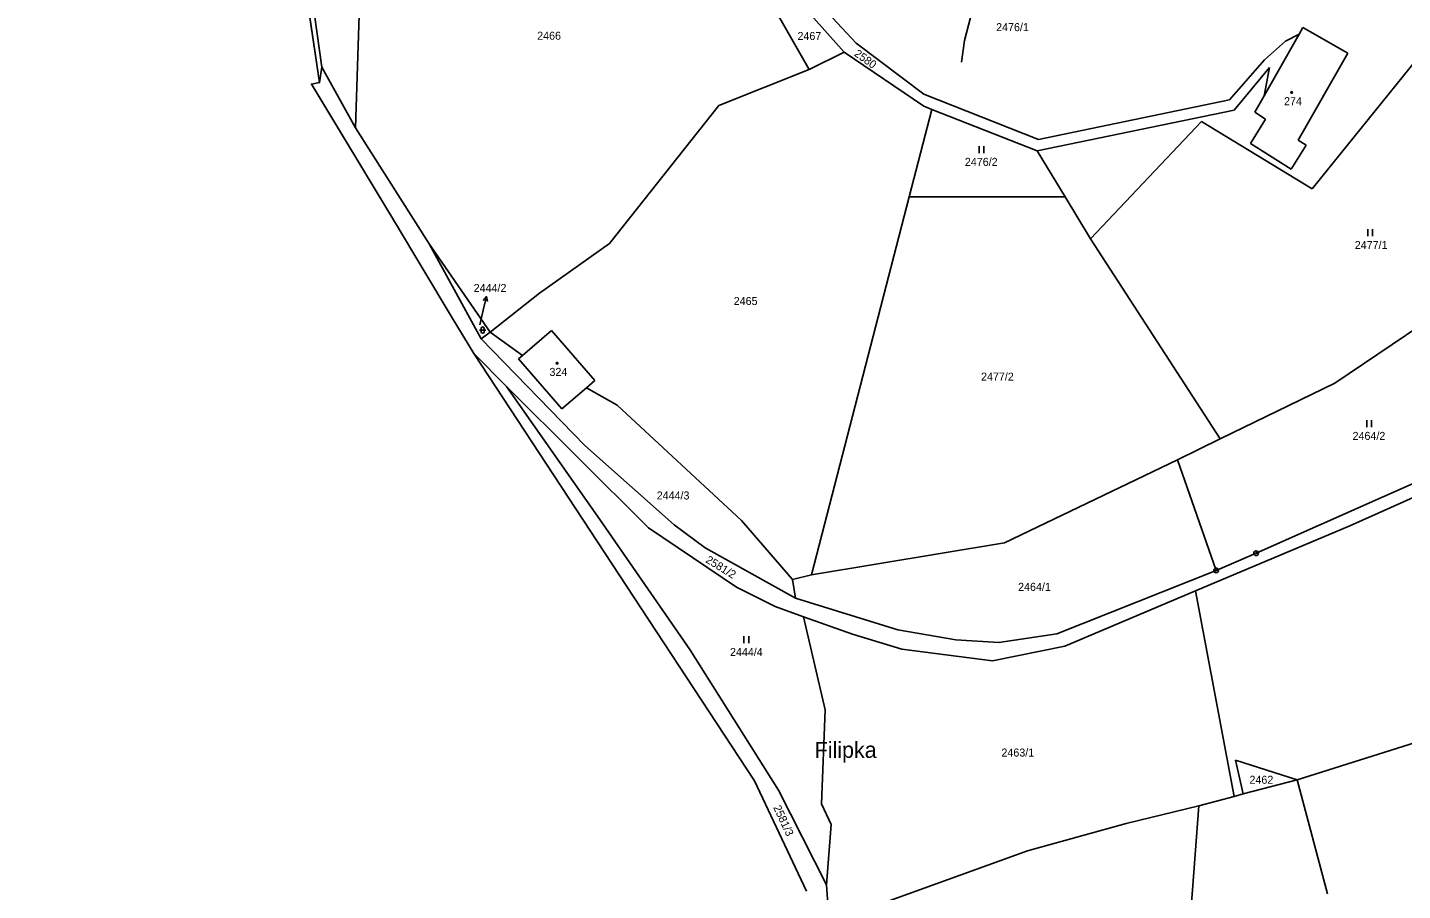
# Model space of a CAD drawing. Extents: x -439246 to -433691, y -1130252 to -1121148.
# Drawn here: x -436314.1 to -436022, y -1129008.4 to -1128825.2 of the extents above; entities that cross this region are included whole.
import ezdxf

# ---------------------------------------------------------------- set-up
doc = ezdxf.new("R2010")
doc.units = 0
for name, color, linetype in [('Vrstva 1', 7, 'Continuous'), ('Vrstva 13', 7, 'Continuous'), ('Vrstva 16', 7, 'Continuous'), ('Vrstva 18', 7, 'Continuous'), ('Vrstva 19', 7, 'Continuous'), ('Vrstva 24', 7, 'Continuous'), ('Vrstva 25', 7, 'Continuous'), ('Vrstva 3', 7, 'Continuous'), ('Vrstva 37', 7, 'Continuous'), ('Vrstva 4', 7, 'Continuous'), ('Vrstva 52', 7, 'Continuous'), ('Vrstva 62', 7, 'Continuous')]:
    doc.layers.add(name, color=color, linetype=linetype)

msp = doc.modelspace()

# ---------------------------------------------------------------- linework, layer by layer
at = {"layer": 'Vrstva 1'}
for points in [[(-436166.5, -1128801.82), (-436148.08, -1128834.1)], [(-436243.29, -1128811.47), (-436244.41, -1128846.49)], [(-436140.65, -1128830.36), (-436157.08, -1128811.91)], [(-436251.57, -1128833.57), (-436254.23, -1128814.82)], [(-436138.07, -1128828.45), (-436148.22, -1128817.56)], [(-436043.93, -1128826.54), (-436051.4, -1128839.64)], [(-436046.87, -1128828.09), (-436043.93, -1128826.54)], [(-436043.15, -1128825.17), (-436043.93, -1128826.54)], [(-436033.62, -1128830.61), (-436043.15, -1128825.17)], [(-436041.22, -1128859.44), (-436014.43, -1128826.27)], [(-436123.68, -1128839.29), (-436138.07, -1128828.45)], [(-436051.32, -1128832.01), (-436046.87, -1128828.09)], [(-436140.65, -1128830.36), (-436148.08, -1128834.1)], [(-436123.71, -1128841.89), (-436140.65, -1128830.36)], [(-436058.78, -1128840.54), (-436051.32, -1128832.01)], [(-436044.16, -1128849.07), (-436033.62, -1128830.61)], [(-436252.08, -1128836.84), (-436251.57, -1128833.57)], [(-436244.41, -1128846.49), (-436251.57, -1128833.57)], [(-436148.08, -1128834.1), (-436167.28, -1128841.71)], [(-436057.76, -1128842.73), (-436050.28, -1128833.68)], [(-436050.28, -1128833.68), (-436051.4, -1128839.64)], [(-436099.37, -1128848.93), (-436123.68, -1128839.29)], [(-436099.37, -1128848.93), (-436058.78, -1128840.54)], [(-436051.4, -1128839.64), (-436053.41, -1128843.15)], [(-436167.28, -1128841.71), (-436190.49, -1128871)], [(-436126.81, -1128861.14), (-436122.01, -1128842.55)], [(-436122.01, -1128842.55), (-436123.71, -1128841.89)], [(-436122.01, -1128842.55), (-436099.65, -1128851.35)], [(-436099.65, -1128851.35), (-436057.76, -1128842.73)], [(-436051.09, -1128844.6), (-436053.41, -1128843.15)], [(-436228.77, -1128871.07), (-436244.41, -1128846.49)], [(-436088.28, -1128870.04), (-436064.74, -1128845.13)], [(-436064.74, -1128845.13), (-436041.22, -1128859.44)], [(-436051.09, -1128844.6), (-436054.33, -1128849.77)], [(-436045.64, -1128855.21), (-436054.33, -1128849.77)], [(-436045.64, -1128855.21), (-436042.46, -1128850.13)], [(-436042.46, -1128850.13), (-436044.16, -1128849.07)], [(-436099.65, -1128851.35), (-436093.7, -1128861.14)], [(-436147.55, -1128941.42), (-436126.81, -1128861.14)], [(-436126.81, -1128861.14), (-436093.7, -1128861.14)], [(-436093.7, -1128861.14), (-436088.28, -1128870.04)], [(-436088.28, -1128870.04), (-436060.74, -1128912.54)], [(-436217.72, -1128891.3), (-436228.77, -1128871.07)], [(-436215.86, -1128889.84), (-436228.77, -1128871.07)], [(-436190.49, -1128871), (-436205.33, -1128881.55)], [(-436205.33, -1128881.55), (-436215.86, -1128889.84)], [(-436006.12, -1128880.33), (-436036.36, -1128900.67)], [(-436215.86, -1128889.84), (-436217.72, -1128891.3)], [(-436217.72, -1128891.3), (-436195.73, -1128913.91)], [(-436208.95, -1128894.8), (-436215.86, -1128889.84)], [(-436208.95, -1128894.8), (-436202.83, -1128889.5)], [(-436193.61, -1128900.14), (-436202.83, -1128889.5)], [(-436212.36, -1128901.4), (-436219.27, -1128894.4)], [(-436209.79, -1128895.53), (-436208.95, -1128894.8)], [(-436209.79, -1128895.53), (-436200.57, -1128906.17)], [(-436182.16, -1128931.4), (-436212.36, -1128901.4)], [(-436192.51, -1128929.64), (-436212.36, -1128901.4)], [(-436200.57, -1128906.17), (-436195.4, -1128901.69)], [(-436195.4, -1128901.69), (-436193.61, -1128900.14)], [(-436188.88, -1128905.36), (-436195.4, -1128901.69)], [(-436036.36, -1128900.67), (-436060.74, -1128912.54)], [(-436162.47, -1128929.83), (-436188.88, -1128905.36)], [(-436195.73, -1128913.91), (-436176.75, -1128930.78)], [(-436060.74, -1128912.54), (-436069.8, -1128916.95)], [(-436106.55, -1128934.58), (-436069.8, -1128916.95)], [(-436069.8, -1128916.95), (-436061.6, -1128940.46)], [(-436053.12, -1128936.82), (-436012.77, -1128918.88)], [(-436033.2, -1128931.01), (-436013.12, -1128922.01)], [(-436173.42, -1128957.23), (-436192.51, -1128929.64)], [(-436182.16, -1128931.4), (-436163.48, -1128944.03)], [(-436176.75, -1128930.78), (-436170.17, -1128935.67)], [(-436151.6, -1128942.41), (-436162.47, -1128929.83)], [(-436066, -1128944.79), (-436033.2, -1128931.01)], [(-436147.55, -1128941.42), (-436106.55, -1128934.58)], [(-436170.17, -1128935.67), (-436150.93, -1128946.34)], [(-436061.6, -1128940.46), (-436053.12, -1128936.82)], [(-436095.45, -1128953.9), (-436061.6, -1128940.46)], [(-436151.6, -1128942.41), (-436147.55, -1128941.42)], [(-436150.93, -1128946.34), (-436151.6, -1128942.41)], [(-436163.48, -1128944.03), (-436155.3, -1128948.12)], [(-436150.93, -1128946.34), (-436129.22, -1128953.09)], [(-436093.72, -1128956.57), (-436066, -1128944.79)], [(-436066, -1128944.79), (-436057.76, -1128988.46)], [(-436155.3, -1128948.12), (-436149.26, -1128950.29)], [(-436144.65, -1128970.05), (-436149.26, -1128950.29)], [(-436149.26, -1128950.29), (-436138.89, -1128954.02)], [(-436138.89, -1128954.02), (-436128.4, -1128957.18)], [(-436129.22, -1128953.09), (-436116.93, -1128955.19)], [(-436116.93, -1128955.19), (-436107.78, -1128955.78)], [(-436107.78, -1128955.78), (-436095.45, -1128953.9)], [(-436154.57, -1128987.16), (-436173.42, -1128957.23)], [(-436128.4, -1128957.18), (-436109.1, -1128959.64)], [(-436109.1, -1128959.64), (-436093.72, -1128956.57)], [(-436145.43, -1128990.05), (-436144.65, -1128970.05)], [(-436044.36, -1128984.91), (-436011.2, -1128974.45)], [(-436044.36, -1128984.91), (-436057.46, -1128980.77)], [(-436057.46, -1128980.77), (-436055.83, -1128987.94)], [(-436144.36, -1129007.26), (-436154.57, -1128987.16)], [(-436055.83, -1128987.94), (-436044.36, -1128984.91)], [(-436044.36, -1128984.91), (-436037.95, -1129009.12)], [(-436143.42, -1128994.4), (-436145.43, -1128990.05)], [(-436065.31, -1128990.45), (-436080.7, -1128994.19)], [(-436069.55, -1129046.8), (-436065.31, -1128990.45)], [(-436065.31, -1128990.45), (-436057.76, -1128988.46)], [(-436057.76, -1128988.46), (-436055.83, -1128987.94)], [(-436144.36, -1129007.26), (-436143.42, -1128994.4)], [(-436080.7, -1128994.19), (-436101.71, -1129000.02)], [(-436101.71, -1129000.02), (-436143.82, -1129015.23)], [(-436143.82, -1129015.23), (-436144.36, -1129007.26)]]:
    msp.add_lwpolyline(points, dxfattribs=at)
at = {"layer": 'Vrstva 13'}
for points in [[(-436257.12, -1128802.81), (-436252.08, -1128836.84)], [(-436252.08, -1128836.84), (-436253.79, -1128837.17)], [(-436253.79, -1128837.17), (-436236.18, -1128866.37)], [(-436236.18, -1128866.37), (-436223.87, -1128886.78)], [(-436223.87, -1128886.78), (-436219.27, -1128894.4)], [(-436219.27, -1128894.4), (-436182.16, -1128950.91)], [(-436182.16, -1128950.91), (-436159.7, -1128985.12)], [(-436159.7, -1128985.12), (-436148.66, -1129008.58)]]:
    msp.add_lwpolyline(points, dxfattribs=at)
at = {"layer": 'Vrstva 16'}
msp.add_line((-436217.3, -1128885.22), (-436216.64, -1128882.29), dxfattribs=at)
for points in [[(-436217.35, -1128883.16), (-436216.64, -1128882.29), (-436216.37, -1128883.38)], [(-436218, -1128888.32), (-436217.3, -1128885.22)]]:
    msp.add_lwpolyline(points, dxfattribs=at)
at = {"layer": 'Vrstva 24'}
for centre, radius in [((-436053.12, -1128936.82), 0.5), ((-436053.12, -1128936.82), 0.1), ((-436061.6, -1128940.46), 0.5), ((-436061.6, -1128940.46), 0.1)]:
    msp.add_circle(centre, radius, dxfattribs=at)
at = {"layer": 'Vrstva 25'}
for p, q in [((-436111.98, -1128851.84), (-436111.98, -1128850.34)), ((-436110.98, -1128851.84), (-436110.98, -1128850.34)), ((-436029.41, -1128869.5), (-436029.41, -1128868)), ((-436028.41, -1128869.5), (-436028.41, -1128868)), ((-436218.09, -1128889.42), (-436216.75, -1128889.42)), ((-436217.76, -1128889.76), (-436217.76, -1128889.08)), ((-436217.09, -1128889.08), (-436217.09, -1128889.76)), ((-436029.62, -1128910.04), (-436029.62, -1128908.54)), ((-436028.62, -1128910.04), (-436028.62, -1128908.54)), ((-436161.91, -1128955.94), (-436161.91, -1128954.44)), ((-436160.91, -1128955.94), (-436160.91, -1128954.44))]:
    msp.add_line(p, q, dxfattribs=at)
for centre in [(-436045.54, -1128838.95), (-436201.61, -1128896.45)]:
    msp.add_circle(centre, 0.175, dxfattribs=at)
for centre, start, end in [((-436217.42, -1128889.08), 0, 180), ((-436217.42, -1128889.76), 180, 0)]:
    msp.add_arc(centre, 0.335, start, end, dxfattribs=at)
at = {"layer": 'Vrstva 3'}
for points in [[(-436043.93, -1128826.54), (-436051.4, -1128839.64)], [(-436043.15, -1128825.17), (-436043.93, -1128826.54)], [(-436033.62, -1128830.61), (-436043.15, -1128825.17)], [(-436044.16, -1128849.07), (-436033.62, -1128830.61)], [(-436051.4, -1128839.64), (-436053.41, -1128843.15)], [(-436051.09, -1128844.6), (-436053.41, -1128843.15)], [(-436051.09, -1128844.6), (-436054.33, -1128849.77)], [(-436045.64, -1128855.21), (-436054.33, -1128849.77)], [(-436045.64, -1128855.21), (-436042.46, -1128850.13)], [(-436042.46, -1128850.13), (-436044.16, -1128849.07)], [(-436208.95, -1128894.8), (-436202.83, -1128889.5)], [(-436193.61, -1128900.14), (-436202.83, -1128889.5)], [(-436209.79, -1128895.53), (-436208.95, -1128894.8)], [(-436209.79, -1128895.53), (-436200.57, -1128906.17)], [(-436200.57, -1128906.17), (-436195.4, -1128901.69)], [(-436195.4, -1128901.69), (-436193.61, -1128900.14)]]:
    msp.add_lwpolyline(points, dxfattribs=at)
at = {"layer": 'Vrstva 37'}
for centre in [(-436045.54, -1128838.95), (-436201.61, -1128896.45)]:
    msp.add_circle(centre, 0.175, dxfattribs=at)
at = {"layer": 'Vrstva 4'}
for points in [[(-436113.77, -1128823.03), (-436115.04, -1128827.88)], [(-436115.04, -1128827.88), (-436115.68, -1128832.53)]]:
    msp.add_lwpolyline(points, dxfattribs=at)
at = {"layer": 'Vrstva 52'}
msp.add_lwpolyline([(-436148.66, -1129008.58), (-436159.7, -1128985.12), (-436182.16, -1128950.91), (-436219.27, -1128894.4), (-436223.87, -1128886.78), (-436236.18, -1128866.37), (-436253.42, -1128837.79), (-436253.79, -1128837.17), (-436252.08, -1128836.84), (-436255.75, -1128812.08), (-436257.12, -1128802.81), (-436265.27, -1128759.31), (-436266.74, -1128754.55), (-436272.75, -1128739.7), (-436278.66, -1128725.1), (-436294.95, -1128687.67), (-436295.71, -1128682.53), (-436296.88, -1128674.57), (-436297.3, -1128671.72), (-436314.12, -1128640.44)], dxfattribs=at)

# ---------------------------------------------------------------- texts
at = {"layer": 'Vrstva 16'}
msp.add_text('2444/2', height=1.7, dxfattribs=at).set_placement((-436219.33, -1128881.33))
at = {"layer": 'Vrstva 18'}
for s, height, p in [('2466', 1.7, (-436205.84, -1128827.75)), ('2467', 1.7, (-436150.54, -1128827.81)), ('2476/1', 1.7, (-436108.34, -1128825.93)), ('2476/2', 1.7, (-436114.98, -1128854.54)), ('2477/1', 1.7, (-436032.15, -1128872.2)), ('2465', 1.7, (-436164.09, -1128884.09)), ('2444/2', 0.1, (-436218.23, -1128888.32)), ('2477/2', 1.7, (-436111.55, -1128900.15)), ('2464/2', 1.7, (-436032.62, -1128912.74)), ('2444/3', 1.7, (-436180.45, -1128925.39)), ('2464/1', 1.7, (-436103.67, -1128944.8)), ('2444/4', 1.7, (-436164.88, -1128958.64)), ('2463/1', 1.7, (-436107.21, -1128979.99)), ('2462', 1.7, (-436054.52, -1128985.77))]:
    msp.add_text(s, height=height, dxfattribs=at).set_placement(p)
for s, rotation, p in [('2580', 324.3266, (-436138.64, -1128831.04)), ('2581/2', 328.5455, (-436170.21, -1128938.65)), ('2581/3', 294.9951, (-436155.74, -1128990.78))]:
    msp.add_text(s, height=1.7, rotation=rotation, dxfattribs=at).set_placement(p)
at = {"layer": 'Vrstva 19'}
for s, p in [('274', (-436047.18, -1128841.65)), ('324', (-436203.23, -1128899.15))]:
    msp.add_text(s, height=1.7, dxfattribs=at).set_placement(p)
at = {"layer": 'Vrstva 62'}
msp.add_text('Filipka', height=3.4, dxfattribs=at).set_placement((-436146.88, -1128980.27))

doc.saveas('drawing.dxf')
